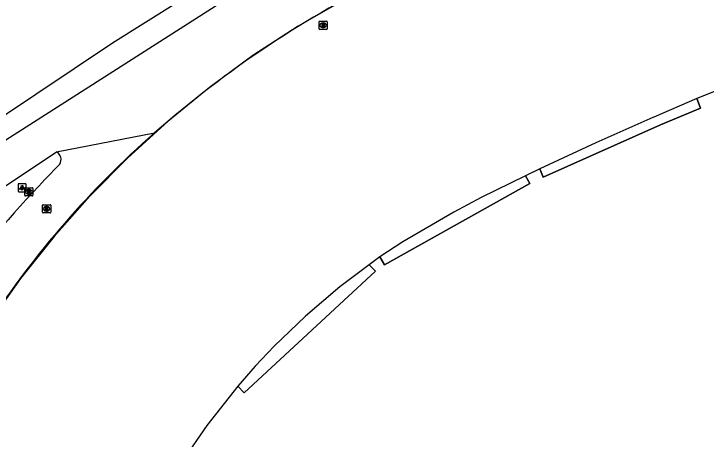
# Model space of a CAD drawing. Extents: x 155018 to 156648, y 383980 to 385733.
# Drawn here: x 155785.8 to 155870.4, y 384142 to 384194 of the extents above; entities that cross this region are included whole.
import ezdxf

# ---------------------------------------------------------------- set-up
doc = ezdxf.new("R2010")
doc.units = 0
for name, color, linetype in [('IMGEO_Berm_groen', 7, 'Continuous'), ('IMGEO_Lichtpunt', 7, 'Continuous'), ('IMGEO_Lijnafwatering', 7, 'Continuous'), ('IMGEO_Pand', 7, 'Continuous'), ('IMGEO_Pand_overbouw', 7, 'Continuous'), ('IMGEO_Rijbaan_lokaal_gesloten', 7, 'Continuous'), ('IMGEO_Rijbaan_regionaal_gesloten', 7, 'Continuous'), ('IMGEO_Rioolput', 7, 'Continuous'), ('IMGEO_Voetpad_halfverhard', 7, 'Continuous')]:
    doc.layers.add(name, color=color, linetype=linetype)

msp = doc.modelspace()

# ---------------------------------------------------------------- linework, layer by layer
at = {"layer": 'IMGEO_Berm_groen'}
msp.add_lwpolyline([(155964.654, 384260.752), (155910.963, 384240.78), (155869.79, 384226.043), (155854.814, 384220.045), (155838.88, 384213.664), (155817.993, 384203.114), (155797.794, 384190.44), (155774.329, 384174.729)], dxfattribs=at)
at = {"layer": 'IMGEO_Lichtpunt'}
for p, q in [((155786.267, 384173.134), (155786.267, 384172.327)), ((155786.267, 384173.134), (155786.267, 384172.327)), ((155787.169, 384173.229), (155786.361, 384173.229)), ((155787.169, 384173.229), (155786.361, 384173.229)), ((155787.263, 384172.327), (155787.263, 384173.134)), ((155787.263, 384172.327), (155787.263, 384173.134)), ((155786.361, 384172.233), (155787.169, 384172.233)), ((155786.361, 384172.233), (155787.169, 384172.233))]:
    msp.add_line(p, q, dxfattribs=at)
for points in [[(155786.641, 384172.798), (155786.68, 384172.77), (155786.492, 384172.508), (155786.454, 384172.535), (155786.641, 384172.798)], [(155786.743, 384172.75), (155786.79, 384172.75), (155786.79, 384172.428), (155786.743, 384172.428), (155786.743, 384172.75)], [(155786.853, 384172.77), (155786.891, 384172.797), (155787.078, 384172.535), (155787.039, 384172.507), (155786.853, 384172.77)]]:
    msp.add_lwpolyline(points, dxfattribs=at)
msp.add_circle((155786.766, 384172.932), 0.0994, dxfattribs=at)
for centre, start, end in [((155786.361, 384173.134), 90, 180), ((155786.361, 384173.134), 90, 180), ((155787.169, 384173.134), 0, 90), ((155787.169, 384173.134), 0, 90), ((155786.361, 384172.327), 180, 270), ((155786.361, 384172.327), 180, 270), ((155787.169, 384172.327), 270, 0), ((155787.169, 384172.327), 270, 360)]:
    msp.add_arc(centre, 0.0946, start, end, dxfattribs=at)
at = {"layer": 'IMGEO_Lijnafwatering'}
for points in [[(155826.192, 384195.818), (155820.493, 384192.512), (155814.978, 384188.907), (155809.662, 384185.014)], [(155809.662, 384185.014), (155804.561, 384180.843), (155799.689, 384176.407), (155795.06, 384171.719)], [(155795.06, 384171.719), (155790.686, 384166.791), (155786.581, 384161.637), (155782.756, 384156.272)]]:
    msp.add_lwpolyline(points, dxfattribs=at)
at = {"layer": 'IMGEO_Pand'}
msp.add_lwpolyline([(155920.854, 384201.801), (155905.916, 384197.213), (155906.307, 384196.143), (155881.911, 384187.559), (155881.507, 384188.582), (155881.366, 384188.526), (155869.22, 384183.635), (155869.694, 384182.479), (155864.81, 384180.439), (155850.442, 384174.024), (155850.025, 384175.059), (155848.276, 384174.2), (155848.837, 384173.24), (155831.049, 384163.321), (155830.483, 384164.272), (155829.184, 384163.306), (155829.965, 384162.515), (155813.913, 384147.629), (155813.111, 384148.473), (155809.326, 384143.646), (155806.372, 384139.32)], dxfattribs=at)
at = {"layer": 'IMGEO_Pand_overbouw'}
for points in [[(155850.025, 384175.059), (155850.442, 384174.024), (155864.81, 384180.439), (155869.694, 384182.479), (155869.22, 384183.635), (155863.979, 384181.372), (155863.851, 384181.316), (155856.885, 384178.231)], [(155830.483, 384164.272), (155831.049, 384163.321), (155848.837, 384173.24), (155848.276, 384174.2), (155842.887, 384171.554), (155839.521, 384169.756), (155833.312, 384166.14)], [(155813.111, 384148.473), (155813.913, 384147.629), (155829.965, 384162.515), (155829.184, 384163.306), (155825.601, 384160.618), (155821.407, 384157.043), (155817.57, 384153.341), (155815.253, 384150.901)]]:
    msp.add_lwpolyline(points, close=True, dxfattribs=at)
at = {"layer": 'IMGEO_Rijbaan_lokaal_gesloten'}
msp.add_lwpolyline([(155789.557, 384173.73), (155791.376, 384175.624)], dxfattribs=at)
for centre, radius, start, end in [((155879.155, 384092.638), 115.51, 131.27808, 146.72844), ((155790.384, 384176.177), 1.135, 330.84848, 58.00522), ((155876.397, 384089.614), 120.899, 135.91291, 144.3338)]:
    msp.add_arc(centre, radius, start, end, dxfattribs=at)
at = {"layer": 'IMGEO_Rijbaan_regionaal_gesloten'}
for points in [[(155812.834, 384196.55), (155781.333, 384176.383), (155772.824, 384170.881), (155771.374, 384169.943)], [(155790.986, 384177.14), (155802.951, 384179.446)], [(155773.393, 384165.258), (155778.383, 384168.733), (155790.986, 384177.14)]]:
    msp.add_lwpolyline(points, dxfattribs=at)
msp.add_arc((155888.94, 384081.791), 130.118, 115.94291, 131.36533, dxfattribs=at)
at = {"layer": 'IMGEO_Rioolput'}
for p, q in [((155823.055, 384192.187), (155823.055, 384193.039)), ((155823.13, 384193.113), (155823.982, 384193.113)), ((155824.056, 384193.039), (155824.056, 384192.187)), ((155823.982, 384192.113), (155823.13, 384192.113)), ((155823.566, 384192.333), (155823.541, 384192.333)), ((155823.543, 384192.893), (155823.568, 384192.893)), ((155787.087, 384171.812), (155787.087, 384172.664)), ((155787.162, 384172.738), (155788.014, 384172.738)), ((155788.088, 384172.664), (155788.088, 384171.812)), ((155787.598, 384171.958), (155787.573, 384171.958)), ((155787.575, 384172.518), (155787.6, 384172.518)), ((155788.014, 384171.738), (155787.162, 384171.738)), ((155789.261, 384169.736), (155789.261, 384170.588)), ((155789.336, 384170.662), (155790.188, 384170.662)), ((155789.749, 384170.442), (155789.774, 384170.442)), ((155790.262, 384170.588), (155790.262, 384169.736)), ((155790.188, 384169.662), (155789.336, 384169.662)), ((155789.772, 384169.882), (155789.747, 384169.882))]:
    msp.add_line(p, q, dxfattribs=at)
for points in [[(155823.055, 384192.187), (155823.055, 384193.039)], [(155823.13, 384193.113), (155823.982, 384193.113)], [(155824.056, 384193.039), (155824.056, 384192.187)], [(155823.982, 384192.113), (155823.13, 384192.113)], [(155823.644, 384192.811), (155823.392, 384192.813), (155823.392, 384192.413)], [(155823.392, 384192.413), (155823.516, 384192.413), (155823.516, 384192.575), (155823.527, 384192.575)], [(155823.57, 384192.732), (155823.516, 384192.732), (155823.516, 384192.651)], [(155823.516, 384192.651), (155823.568, 384192.651)], [(155823.574, 384192.546), (155823.645, 384192.413), (155823.785, 384192.413), (155823.72, 384192.539)], [(155787.087, 384171.812), (155787.087, 384172.664)], [(155787.162, 384172.738), (155788.014, 384172.738)], [(155788.088, 384172.664), (155788.088, 384171.812)], [(155787.676, 384172.436), (155787.424, 384172.438), (155787.424, 384172.038)], [(155787.424, 384172.038), (155787.548, 384172.038), (155787.548, 384172.2), (155787.559, 384172.2)], [(155787.602, 384172.357), (155787.548, 384172.357), (155787.548, 384172.276)], [(155787.548, 384172.276), (155787.6, 384172.276)], [(155787.606, 384172.171), (155787.677, 384172.038), (155787.817, 384172.038), (155787.752, 384172.164)], [(155788.014, 384171.738), (155787.162, 384171.738)], [(155789.261, 384169.736), (155789.261, 384170.588)], [(155789.336, 384170.662), (155790.188, 384170.662)], [(155789.85, 384170.36), (155789.598, 384170.362), (155789.598, 384169.962)], [(155789.598, 384169.962), (155789.722, 384169.962), (155789.722, 384170.124), (155789.733, 384170.124)], [(155789.776, 384170.281), (155789.722, 384170.281), (155789.722, 384170.2)], [(155789.722, 384170.2), (155789.774, 384170.2)], [(155789.78, 384170.095), (155789.851, 384169.962), (155789.991, 384169.962), (155789.926, 384170.088)], [(155790.262, 384170.588), (155790.262, 384169.736)], [(155790.188, 384169.662), (155789.336, 384169.662)]]:
    msp.add_lwpolyline(points, dxfattribs=at)
for centre, radius, start, end in [((155823.132, 384193.037), 0.0765, 91.55205, 178.44795), ((155823.132, 384193.037), 0.0765, 91.55205, 178.44795), ((155823.98, 384193.037), 0.0765, 1.55205, 88.44795), ((155823.98, 384193.037), 0.0765, 1.55205, 88.44795), ((155823.132, 384192.189), 0.0765, 181.55205, 268.44795), ((155823.132, 384192.189), 0.0765, 181.55205, 268.44795), ((155823.526, 384192.522), 0.0533, 26.02933, 88.69889), ((155823.552, 384192.84), 0.19, 274.7715, 282.96867), ((155823.576, 384192.636), 0.0964, 77.00612, 93.18647), ((155823.59, 384192.693), 0.0378, 276.66336, 79.67722), ((155823.643, 384192.701), 0.109, 350.36119, 89.41601), ((155823.641, 384192.701), 0.112, 277.58423, 350.98172), ((155823.625, 384192.486), 0.108, 29.51342, 73.79051), ((155823.98, 384192.189), 0.0765, 271.55205, 358.44795), ((155823.98, 384192.189), 0.0765, 271.55205, 358.44795), ((155787.164, 384172.662), 0.0765, 91.55205, 178.44795), ((155787.164, 384172.662), 0.0765, 91.55205, 178.44795), ((155788.012, 384172.662), 0.0765, 1.55205, 88.44795), ((155788.012, 384172.662), 0.0765, 1.55205, 88.44795), ((155787.164, 384171.814), 0.0765, 181.55205, 268.44795), ((155787.164, 384171.814), 0.0765, 181.55205, 268.44795), ((155787.558, 384172.147), 0.0533, 26.02933, 88.69889), ((155787.584, 384172.465), 0.19, 274.7715, 282.96867), ((155787.608, 384172.261), 0.0964, 77.00612, 93.18647), ((155787.622, 384172.318), 0.0378, 276.66336, 79.67722), ((155787.675, 384172.326), 0.109, 350.36119, 89.41601), ((155787.673, 384172.326), 0.112, 277.58423, 350.98172), ((155787.657, 384172.111), 0.108, 29.51342, 73.79051), ((155788.012, 384171.814), 0.0765, 271.55205, 358.44795), ((155788.012, 384171.814), 0.0765, 271.55205, 358.44795), ((155789.338, 384170.586), 0.0765, 91.55205, 178.44795), ((155789.338, 384170.586), 0.0765, 91.55205, 178.44795), ((155789.732, 384170.071), 0.0533, 26.02933, 88.69889), ((155789.758, 384170.389), 0.19, 274.7715, 282.96867), ((155789.782, 384170.185), 0.0964, 77.00612, 93.18647), ((155789.796, 384170.242), 0.0378, 276.66336, 79.67722), ((155789.849, 384170.25), 0.109, 350.36119, 89.41601), ((155789.847, 384170.25), 0.112, 277.58423, 350.98172), ((155789.831, 384170.035), 0.108, 29.51342, 73.79051), ((155790.186, 384170.586), 0.0765, 1.55205, 88.44795), ((155790.186, 384170.586), 0.0765, 1.55205, 88.44795), ((155789.338, 384169.738), 0.0765, 181.55205, 268.44795), ((155789.338, 384169.738), 0.0765, 181.55205, 268.44795), ((155790.186, 384169.738), 0.0765, 271.55205, 358.44795), ((155790.186, 384169.738), 0.0765, 271.55205, 358.44795)]:
    msp.add_arc(centre, radius, start, end, dxfattribs=at)
for centre, major_axis, ratio, start_param, end_param in [((155823.542, 384192.613), (-0.387, 0.002), 0.722429, 4.712389, 7.853982), ((155823.567, 384192.613), (-0.39, 0.002), 0.717154, 1.570796, 4.712389), ((155787.574, 384172.238), (-0.387, 0.002), 0.722429, 4.712389, 7.853982), ((155787.599, 384172.238), (-0.39, 0.002), 0.717154, 1.570796, 4.712389), ((155789.748, 384170.162), (-0.387, 0.002), 0.722429, 4.712389, 7.853982), ((155789.773, 384170.162), (-0.39, 0.002), 0.717154, 1.570796, 4.712389)]:
    msp.add_ellipse(centre, major_axis=major_axis, ratio=ratio, start_param=start_param, end_param=end_param, dxfattribs=at)
at = {"layer": 'IMGEO_Voetpad_halfverhard'}
msp.add_arc((155815.232, 384165.31), 47.858, 123.14016, 165.51765, dxfattribs=at)

doc.saveas('drawing.dxf')
